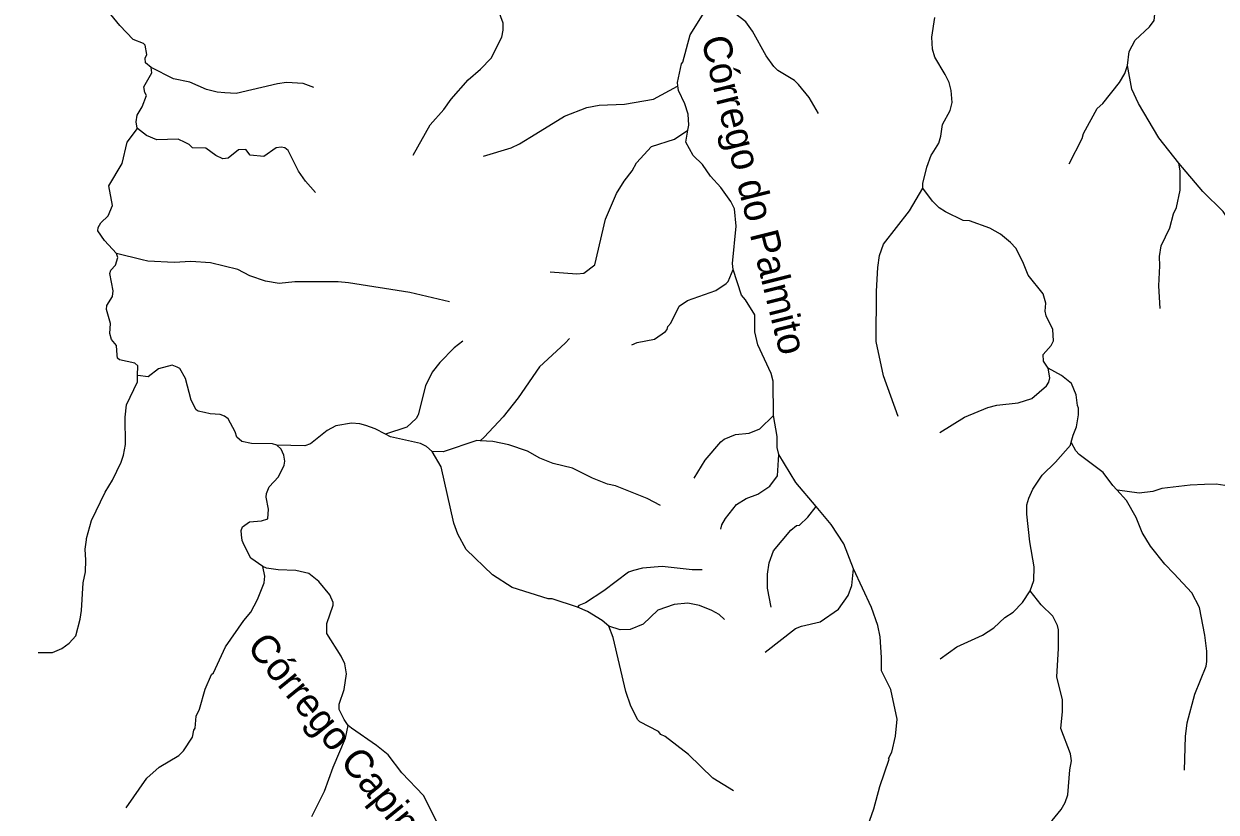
# Model space of a CAD drawing. Extents: x 393 to 446.6, y 8175.5 to 8231.
# Drawn here: x 430.1 to 436.82, y 8187.97 to 8192.41 of the extents above; entities that cross this region are included whole.
import ezdxf
from ezdxf.enums import TextEntityAlignment as Align

# ---------------------------------------------------------------- set-up
doc = ezdxf.new("R2010")
doc.units = 0
doc.header["$LTSCALE"] = 0.064
doc.linetypes.add('LONG_DASHED', pattern=[7.5, 6, -1.5])
doc.layers.add('61', color=7, linetype='Continuous')
doc.layers.add('7', color=7, linetype='Continuous', lineweight=25)
doc.layers.add('9', color=7, linetype='LONG_DASHED', lineweight=25)

msp = doc.modelspace()

# ---------------------------------------------------------------- linework, layer by layer
at = {"layer": '7'}
for points in [[(436.319, 8192.1797), (436.3277, 8192.2585), (436.3632, 8192.3214), (436.444, 8192.3973), (436.4698, 8192.4328), (436.4762, 8192.5045)], [(435.1663, 8191.4873), (435.1663, 8191.5141), (435.1893, 8191.6061), (435.2135, 8191.6739), (435.2185, 8191.682), (435.2555, 8191.7417), (435.2684, 8191.7805), (435.2765, 8191.8466), (435.3201, 8191.9258), (435.3314, 8191.971), (435.3265, 8192.0388), (435.3136, 8192.0841), (435.2926, 8192.1293), (435.2329, 8192.2262), (435.2199, 8192.2714), (435.2167, 8192.3392), (435.2345, 8192.449)], [(435.9911, 8191.6253), (436.0645, 8191.7676), (436.071, 8191.7966), (436.1484, 8191.9371), (436.1808, 8191.9645), (436.2744, 8192.0841), (436.3035, 8192.1341), (436.319, 8192.1797)], [(436.6075, 8191.6282), (436.4956, 8191.7708), (436.381, 8191.9646), (436.3438, 8192.0453), (436.319, 8192.1797)], [(436.5025, 8190.8105), (436.4957, 8190.9375), (436.5021, 8191.0506), (436.4989, 8191.1039), (436.5085, 8191.1636), (436.557, 8191.2653), (436.578, 8191.3445), (436.5957, 8191.38), (436.6167, 8191.4769), (436.6151, 8191.5867), (436.6075, 8191.6282)], [(437.1067, 8190.5316), (437.0787, 8190.6142), (437.0443, 8190.6881), (437.0172, 8190.7728), (436.9962, 8190.8697), (436.9833, 8190.8972), (436.9833, 8191.0183), (436.9671, 8191.1216), (436.9349, 8191.2121), (436.8896, 8191.309), (436.859, 8191.3574), (436.7443, 8191.4688), (436.6075, 8191.6282)], [(435.0279, 8190.2027), (434.9438, 8190.4305), (434.9034, 8190.6243), (434.9051, 8190.9085), (434.9131, 8191.0409), (434.9228, 8191.1087), (434.9454, 8191.1733), (435.0908, 8191.3606), (435.1663, 8191.4873)], [(435.8717, 8190.4739), (435.8465, 8190.5145), (435.8433, 8190.5516), (435.8885, 8190.6016), (435.9014, 8190.6291), (435.8982, 8190.6921), (435.861, 8190.7696), (435.8562, 8190.7954), (435.8594, 8190.8407), (435.8433, 8190.8923), (435.7593, 8190.9989), (435.7302, 8191.0732), (435.6898, 8191.1507), (435.6608, 8191.183), (435.6043, 8191.2298), (435.5445, 8191.2637), (435.4283, 8191.3041), (435.3943, 8191.3057), (435.2942, 8191.3541), (435.2587, 8191.3783), (435.22, 8191.4155), (435.1663, 8191.4873)], [(435.2623, 8190.1117), (435.4008, 8190.1979), (435.5332, 8190.2528), (435.5833, 8190.2658), (435.7028, 8190.2787), (435.7803, 8190.3029), (435.8627, 8190.374), (435.8755, 8190.395), (435.882, 8190.4208), (435.8717, 8190.4739)], [(436.0023, 8190.057), (436.0128, 8190.0978), (436.0322, 8190.1431), (436.0435, 8190.2109), (436.0435, 8190.2496), (436.037, 8190.2641), (436.0306, 8190.3239), (436.0031, 8190.3885), (435.9466, 8190.4337), (435.8717, 8190.4739)], [(435.7706, 8189.221), (435.791, 8189.2786), (435.7932, 8189.355), (435.769, 8189.4972), (435.7528, 8189.6522), (435.7528, 8189.7038), (435.7625, 8189.7426), (435.7867, 8189.7926), (435.8384, 8189.8718), (435.9127, 8189.9444), (435.9983, 8190.0413), (436.0023, 8190.057)], [(436.259, 8189.7886), (436.2359, 8189.8137), (436.1824, 8189.8863), (436.0467, 8189.988), (436.0273, 8190.009), (436.0035, 8190.0547), (436.0023, 8190.057)], [(436.8667, 8189.8133), (436.8186, 8189.8217), (436.7535, 8189.8189), (436.6717, 8189.8153), (436.5134, 8189.7958), (436.4618, 8189.7797), (436.3843, 8189.77), (436.2626, 8189.7881), (436.259, 8189.7886)], [(436.6396, 8188.2094), (436.6458, 8188.3991), (436.6555, 8188.4766), (436.6991, 8188.6381), (436.7621, 8188.7963), (436.7669, 8188.8222), (436.7669, 8188.8803), (436.7556, 8188.9707), (436.7249, 8189.1257), (436.6814, 8189.2097), (436.5796, 8189.3179), (436.5295, 8189.3712), (436.4488, 8189.4713), (436.402, 8189.5488), (436.3681, 8189.6328), (436.3132, 8189.7297), (436.259, 8189.7886)], [(435.2632, 8188.8379), (435.3572, 8188.9045), (435.5026, 8188.9707), (435.5655, 8189.0127), (435.6285, 8189.0692), (435.6753, 8189.0999), (435.727, 8189.1548), (435.7706, 8189.221)], [(435.7989, 8187.8403), (435.895, 8187.9275), (435.945, 8187.9889), (435.9676, 8188.0277), (435.9838, 8188.0712), (435.9934, 8188.2118), (436.0031, 8188.2634), (435.9983, 8188.3022), (435.9434, 8188.4443), (435.9531, 8188.5412), (435.9531, 8188.6058), (435.9208, 8188.735), (435.9304, 8188.8964), (435.9304, 8188.9998), (435.9256, 8189.0256), (435.8982, 8189.0773), (435.832, 8189.1419), (435.7706, 8189.221)]]:
    msp.add_lwpolyline(points, dxfattribs=at)
at = {"layer": '9'}
for points in [[(432.2943, 8191.6743), (432.39, 8191.8451), (432.4684, 8191.9306), (432.5087, 8191.9904), (432.6056, 8192.0985), (432.6751, 8192.1583), (432.7348, 8192.2197), (432.7945, 8192.3392), (432.8026, 8192.3779), (432.8026, 8192.4183), (432.7687, 8192.5104), (432.6686, 8192.7171), (432.3747, 8193.2483), (432.3069, 8193.3484), (432.2406, 8193.4792), (432.2165, 8193.5131), (432.1341, 8193.5842), (432.1034, 8193.6197)], [(430.8187, 8192.1685), (430.7873, 8192.1938), (430.7857, 8192.2197), (430.7954, 8192.2407), (430.7857, 8192.2939), (430.7761, 8192.3036), (430.7179, 8192.3263), (430.642, 8192.4038), (430.592, 8192.4667), (430.5129, 8192.5281), (430.4337, 8192.5636), (430.3498, 8192.5927), (430.2464, 8192.5976), (430.0559, 8192.5749), (429.9517, 8192.5432), (429.9468, 8192.5417)], [(433.7857, 8192.0651), (433.7831, 8192.0834), (433.8064, 8192.1884), (433.8135, 8192.1971), (433.8554, 8192.3521), (433.8587, 8192.3575), (433.9297, 8192.4716), (434.0293, 8192.5894)], [(434.5793, 8191.9085), (434.5256, 8191.9985), (434.4658, 8192.0727), (434.4432, 8192.0937), (434.3496, 8192.1518), (434.327, 8192.1728), (434.2834, 8192.2342), (434.2059, 8192.3731), (434.1687, 8192.4248), (434.1058, 8192.4732), (434.0573, 8192.5249), (434.0293, 8192.5894)], [(430.7426, 8191.824), (430.7405, 8191.8256), (430.734, 8191.8612), (430.7405, 8191.9), (430.768, 8191.9468), (430.7922, 8192.0098), (430.7825, 8192.0275), (430.7777, 8192.0598), (430.8234, 8192.1382), (430.8187, 8192.1685)], [(431.7359, 8192.0558), (431.6755, 8192.0776), (431.5819, 8192.0824), (431.5302, 8192.076), (431.2976, 8192.021), (431.2348, 8192.0258), (431.1911, 8192.0291), (431.1297, 8192.0436), (431.0361, 8192.0856), (430.944, 8192.1034), (430.8187, 8192.1685)], [(432.6911, 8191.6684), (432.8463, 8191.715), (432.8947, 8191.7385), (432.9864, 8191.7946), (433.1482, 8191.8935), (433.2741, 8191.9419), (433.3436, 8191.9549), (433.4857, 8191.9613), (433.6488, 8191.9887), (433.7831, 8192.0636), (433.7857, 8192.0651)], [(433.8429, 8191.8155), (433.8478, 8191.8437), (433.8432, 8191.9044), (433.8245, 8191.9627), (433.7895, 8192.0385), (433.7857, 8192.0651)], [(430.6242, 8191.1196), (430.5564, 8191.1927), (430.5193, 8191.2476), (430.5209, 8191.2669), (430.5354, 8191.2928), (430.5775, 8191.3332), (430.6016, 8191.3897), (430.5807, 8191.5011), (430.655, 8191.6271), (430.684, 8191.7482), (430.7426, 8191.824)], [(431.7455, 8191.4629), (431.6884, 8191.5269), (431.6493, 8191.5846), (431.5911, 8191.7006), (431.5724, 8191.7157), (431.5514, 8191.7192), (431.5222, 8191.7146), (431.4543, 8191.6674), (431.3767, 8191.6739), (431.3525, 8191.7062), (431.3106, 8191.7046), (431.2524, 8191.6577), (431.2234, 8191.6529), (431.183, 8191.6723), (431.1265, 8191.7142), (431.0522, 8191.7158), (431.0328, 8191.7336), (431.0111, 8191.7445), (430.9714, 8191.7643), (430.8503, 8191.7595), (430.7922, 8191.7853), (430.7426, 8191.824)], [(433.0673, 8191.0173), (433.216, 8191.0053), (433.2564, 8191.0086), (433.3177, 8191.057), (433.3775, 8191.3138), (433.4404, 8191.4575), (433.4841, 8191.5269), (433.5293, 8191.5851), (433.5535, 8191.6303), (433.6375, 8191.7223), (433.7667, 8191.7643), (433.8429, 8191.8155)], [(434.0982, 8191.031), (434.0947, 8191.0648), (434.1138, 8191.2734), (434.1057, 8191.3719), (434.0847, 8191.4123), (434.0282, 8191.4914), (433.9701, 8191.556), (433.9249, 8191.6222), (433.8732, 8191.6723), (433.8312, 8191.7482), (433.8429, 8191.8155)], [(430.7421, 8190.4339), (430.7431, 8190.4879), (430.7268, 8190.5031), (430.6404, 8190.5206), (430.6287, 8190.5311), (430.6277, 8190.5471), (430.6242, 8190.6017), (430.595, 8190.6356), (430.5868, 8190.6694), (430.5903, 8190.7254), (430.567, 8190.8047), (430.5693, 8190.8269), (430.6002, 8190.8776), (430.6049, 8190.9091), (430.5851, 8191.0082), (430.5909, 8191.0257), (430.6177, 8191.0549), (430.6312, 8191.0986), (430.6242, 8191.1196)], [(432.4995, 8190.8479), (432.2762, 8190.9004), (431.9306, 8190.9553), (431.8725, 8190.9601), (431.6287, 8190.9602), (431.5399, 8190.9504), (431.4624, 8190.965), (431.3751, 8190.994), (431.3073, 8191.0295), (431.1523, 8191.0683), (431.0425, 8191.0748), (430.9489, 8191.0699), (430.8003, 8191.0764), (430.7688, 8191.0841), (430.6242, 8191.1196)], [(433.526, 8190.6054), (433.5575, 8190.6194), (433.6536, 8190.6372), (433.7166, 8190.6808), (433.7263, 8190.6921), (433.7295, 8190.7098), (433.7473, 8190.7276), (433.7934, 8190.8227), (433.8409, 8190.8552), (433.9992, 8190.9117), (434.0573, 8190.9504), (434.0702, 8190.9634), (434.0982, 8191.031)], [(434.3254, 8190.2072), (434.3221, 8190.4014), (434.3109, 8190.445), (434.2366, 8190.6065), (434.2188, 8190.6792), (434.2204, 8190.7744), (434.1673, 8190.8601), (434.1445, 8190.8859), (434.0982, 8191.031)], [(432.5749, 8190.6264), (432.5265, 8190.5887), (432.4458, 8190.5064), (432.4021, 8190.4515), (432.365, 8190.3756), (432.323, 8190.2109), (432.3117, 8190.1915), (432.2584, 8190.1414), (432.1396, 8190.1022)], [(433.1747, 8190.6423), (433.1513, 8190.6143), (433.0061, 8190.4821), (432.8866, 8190.3078), (432.8026, 8190.2012), (432.6944, 8190.0865), (432.6732, 8190.0658)], [(431.5269, 8190.0401), (431.5024, 8190.0482), (431.3848, 8190.051), (431.3299, 8190.0607), (431.3008, 8190.0849), (431.2912, 8190.1156), (431.2524, 8190.1883), (431.2314, 8190.2044), (431.2072, 8190.2141), (431.1507, 8190.2174), (431.1188, 8190.2242), (431.0829, 8190.2318), (431.0715, 8190.2399), (431.0441, 8190.2949), (431.0118, 8190.4159), (430.9795, 8190.4725), (430.965, 8190.4805), (430.9375, 8190.4919), (430.86, 8190.4709), (430.8019, 8190.4256), (430.7437, 8190.4337), (430.7421, 8190.4339)], [(430.1817, 8188.8728), (430.1823, 8188.8728), (430.2626, 8188.8738), (430.3159, 8188.8964), (430.3578, 8188.9255), (430.395, 8188.9675), (430.4192, 8189.0612), (430.4256, 8189.1096), (430.4353, 8189.2646), (430.4483, 8189.3276), (430.4515, 8189.3938), (430.4466, 8189.4552), (430.4537, 8189.5074), (430.4547, 8189.5149), (430.4821, 8189.6166), (430.5596, 8189.7765), (430.6016, 8189.8427), (430.6501, 8189.9444), (430.663, 8189.9848), (430.6743, 8190.0446), (430.6727, 8190.198), (430.6796, 8190.2684), (430.7414, 8190.3967), (430.7421, 8190.4339)], [(433.8781, 8189.8552), (433.9394, 8189.9558), (434.0283, 8190.0591), (434.0476, 8190.0736), (434.1106, 8190.1011), (434.1881, 8190.1091), (434.2479, 8190.1333), (434.3254, 8190.2072)], [(434.3552, 8189.9885), (434.3447, 8190.027), (434.3459, 8190.09), (434.3254, 8190.2072)], [(432.1396, 8190.1022), (432.0799, 8190.1332), (432.0275, 8190.1511), (431.9952, 8190.1608), (431.9484, 8190.164), (431.8596, 8190.1495), (431.8095, 8190.1237), (431.7159, 8190.0478), (431.6852, 8190.0365), (431.5269, 8190.0401)], [(431.448, 8189.357), (431.38, 8189.4051), (431.3428, 8189.4778), (431.3315, 8189.5036), (431.3283, 8189.5359), (431.3267, 8189.5601), (431.3343, 8189.5805), (431.3728, 8189.6097), (431.4405, 8189.6143), (431.4762, 8189.6254), (431.4808, 8189.6802), (431.4668, 8189.7479), (431.4692, 8189.7689), (431.4843, 8189.8062), (431.5357, 8189.8622), (431.5678, 8189.9281), (431.5713, 8189.9503), (431.5666, 8189.9841), (431.5515, 8190.0191), (431.5269, 8190.0401)], [(432.4014, 8190.0043), (432.3699, 8190.0323), (432.3361, 8190.051), (432.1674, 8190.0877), (432.1396, 8190.1022)], [(432.6732, 8190.0658), (432.6537, 8190.0672), (432.4635, 8190.0025), (432.4014, 8190.0043)], [(433.6886, 8189.7012), (433.6127, 8189.7397), (433.434, 8189.812), (433.3904, 8189.8217), (433.3048, 8189.854), (433.1934, 8189.9105), (433.0836, 8189.9379), (433.0077, 8189.967), (432.9383, 8190.0074), (432.8333, 8190.043), (432.7445, 8190.0607), (432.6732, 8190.0658)], [(433.2204, 8189.1281), (433.0788, 8189.1758), (433.0545, 8189.1758), (432.8527, 8189.2388), (432.7413, 8189.3098), (432.5943, 8189.4535), (432.5458, 8189.5391), (432.5233, 8189.6021), (432.4522, 8189.9186), (432.4014, 8190.0043)], [(434.0279, 8189.5668), (434.0337, 8189.5913), (434.0541, 8189.6279), (434.1155, 8189.707), (434.1704, 8189.741), (434.2366, 8189.7652), (434.3044, 8189.8104), (434.348, 8189.8686), (434.3552, 8189.9885)], [(434.5643, 8189.6957), (434.4513, 8189.8298), (434.3552, 8189.9885)], [(434.3119, 8189.1276), (434.2914, 8189.2356), (434.2915, 8189.3147), (434.3011, 8189.3777), (434.3253, 8189.4455), (434.4222, 8189.5617), (434.4545, 8189.5876), (434.4707, 8189.5908), (434.5191, 8189.636), (434.5643, 8189.6957)], [(434.7749, 8189.3437), (434.721, 8189.4842), (434.6499, 8189.594), (434.5643, 8189.6957)], [(430.6773, 8187.9975), (430.7938, 8188.1649), (430.8633, 8188.2263), (430.9747, 8188.2925), (431.0005, 8188.32), (431.0522, 8188.3959), (431.0586, 8188.4346), (431.0667, 8188.4459), (431.0731, 8188.5137), (431.0909, 8188.5541), (431.1232, 8188.6671), (431.1587, 8188.7495), (431.1701, 8188.7592), (431.2379, 8188.9045), (431.3412, 8189.0531), (431.38, 8189.0999), (431.4187, 8189.1709), (431.4559, 8189.2646), (431.4591, 8189.3034), (431.448, 8189.357)], [(431.9287, 8188.4621), (431.9065, 8188.4947), (431.8785, 8188.5519), (431.8785, 8188.5822), (431.9064, 8188.6639), (431.9193, 8188.7527), (431.9096, 8188.8093), (431.8887, 8188.8528), (431.8079, 8188.9804), (431.8079, 8189.0369), (431.8434, 8189.1387), (431.8434, 8189.1548), (431.8257, 8189.1984), (431.7643, 8189.2727), (431.7078, 8189.3179), (431.6335, 8189.3356), (431.535, 8189.3389), (431.4679, 8189.3476), (431.448, 8189.357)], [(433.9221, 8189.3389), (433.8661, 8189.3389), (433.6972, 8189.3567), (433.5874, 8189.3486), (433.5358, 8189.3356), (433.5083, 8189.326), (433.3694, 8189.221), (433.2661, 8189.1532), (433.2289, 8189.1386), (433.2204, 8189.1281)], [(434.2787, 8188.8745), (434.4497, 8189.0078), (434.482, 8189.0208), (434.5886, 8189.0466), (434.6919, 8189.1176), (434.7452, 8189.1936), (434.7662, 8189.2501), (434.7749, 8189.3437)], [(434.8254, 8187.7883), (434.8437, 8187.8598), (434.8906, 8187.9922), (434.9244, 8188.1181), (434.9774, 8188.2714), (434.9729, 8188.2763), (434.9923, 8188.3119), (435.0116, 8188.4023), (435.0214, 8188.4976), (434.9858, 8188.6639), (434.9325, 8188.7705), (434.9341, 8188.8448), (434.926, 8188.961), (434.9131, 8189.0256), (434.8776, 8189.1257), (434.7749, 8189.3437)], [(433.3978, 8189.0208), (433.3605, 8189.0523), (433.2764, 8189.1048), (433.2204, 8189.1281)], [(434.0497, 8189.0586), (434.0182, 8189.0878), (433.9782, 8189.1096), (433.9088, 8189.1386), (433.8426, 8189.1499), (433.7651, 8189.1435), (433.673, 8189.1112), (433.5907, 8189.0321), (433.518, 8189.003), (433.4615, 8189.0014), (433.3978, 8189.0208)], [(434.0988, 8188.0932), (433.9838, 8188.1661), (433.8458, 8188.2989), (433.715, 8188.3991), (433.6908, 8188.412), (433.6762, 8188.4282), (433.5713, 8188.483), (433.5615, 8188.4944), (433.5212, 8188.5703), (433.4921, 8188.6542), (433.4211, 8188.9578), (433.3978, 8189.0208)], [(431.7242, 8187.9501), (431.795, 8188.0923), (431.8434, 8188.2279), (431.9128, 8188.391), (431.9287, 8188.4621)], [(432.5526, 8187.7523), (432.4884, 8187.8223), (432.4487, 8187.8771), (432.3537, 8188.068), (432.231, 8188.1956), (432.1535, 8188.2957), (432.0889, 8188.349), (431.9468, 8188.4475), (431.9287, 8188.4621)]]:
    msp.add_lwpolyline(points, dxfattribs=at)

# ---------------------------------------------------------------- texts
at = {"layer": '61'}
for s, rotation, p in [('Córrego do Palmito', 284.036, (434.1401, 8191.4326)), ('Córrego Capim Branco', 309.121, (432.0426, 8188.0543))]:
    msp.add_text(s, height=0.16, rotation=rotation, dxfattribs=at).set_placement(p, align=Align.CENTER)

doc.saveas('drawing.dxf')
